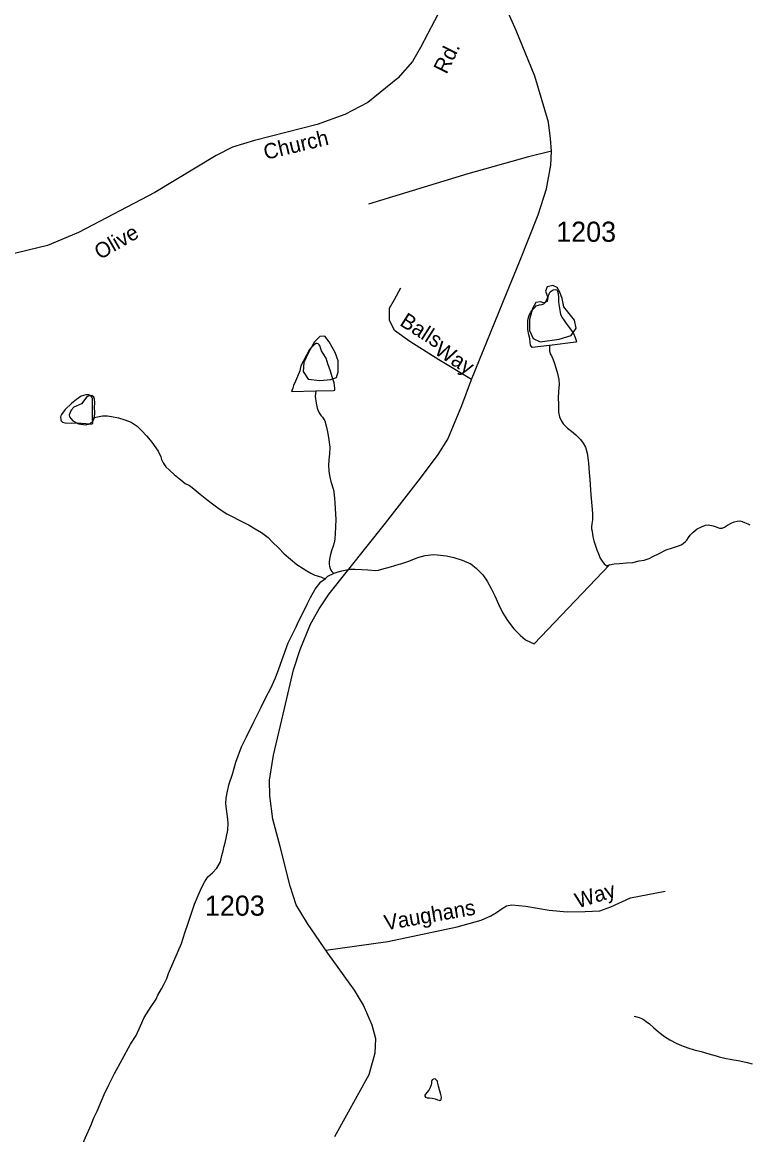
# Model space of a CAD drawing. Extents: x 2126262 to 2293712, y 749403 to 919119.
# Drawn here: x 2151516 to 2156028, y 869768 to 876672 of the extents above; entities that cross this region are included whole.
import ezdxf

# ---------------------------------------------------------------- set-up
doc = ezdxf.new("R2010")
doc.units = 0
for name, color, linetype in [('Exist Hydrographic Creek Single Shore', 7, 'Continuous'), ('Exist Hydrographic Misc Water Feature', 7, 'Continuous'), ('Exist Hydrographic Pond Under 1500 Sq Ft', 7, 'Continuous'), ('Exist Road Non-System Type 51', 7, 'Continuous'), ('Exist Road Non-System Type 51 Label', 7, 'Continuous'), ('Exist Road Secondary Type 51 Attributed', 7, 'Continuous'), ('Exist Road Secondary Type 51 Label', 7, 'Continuous'), ('Exist Road Secondary Type 51 Number Label', 7, 'Continuous')]:
    doc.layers.add(name, color=color, linetype=linetype)

msp = doc.modelspace()

# ---------------------------------------------------------------- linework, layer by layer
at = {"layer": 'Exist Hydrographic Creek Single Shore'}
for points in [[(2154789.8, 874667), (2154789.8, 874655), (2154789.8, 874633.1), (2154794.1, 874615.1), (2154802.1, 874601.2), (2154810.3, 874583.1), (2154818.3, 874561.2), (2154830.6, 874527.2), (2154840.9, 874491.4), (2154848.9, 874455.4), (2154851.1, 874425.4), (2154847.2, 874383.4), (2154843.5, 874339.4), (2154845.8, 874303.4), (2154846, 874251.5), (2154852.4, 874223.5), (2154862.4, 874199.6), (2154874.5, 874179.7), (2154902.6, 874153.7), (2154926.8, 874134), (2154952.8, 874112.1), (2154966.8, 874100.1), (2154983, 874082.3), (2154999, 874060.3), (2155013.3, 874034.5), (2155023.6, 873998.5), (2155031.8, 873938.5), (2155036.1, 873876.6), (2155040.4, 873836.6), (2155042.6, 873800.6), (2155046.7, 873738.7), (2155053.3, 873670.7), (2155057.6, 873622.8), (2155057.8, 873584.8), (2155053.7, 873558.8), (2155052.1, 873540.7), (2155052.1, 873528.7), (2155056, 873514.8), (2155060.3, 873478.8), (2155066.6, 873452.9), (2155072.6, 873434.9), (2155084.9, 873397), (2155095.1, 873373), (2155105, 873347.1), (2155117.3, 873327.2), (2155129.4, 873311.3), (2155139.2, 873303.3), (2155147.2, 873299.3)], [(2155147.2, 873299.3), (2155151.3, 873301.4), (2155163.2, 873305.4), (2155191.3, 873311.6), (2155225.3, 873313.7), (2155269.2, 873318.1), (2155307.4, 873320.3), (2155347.1, 873330.5), (2155379.1, 873334.7), (2155409.1, 873344.8), (2155437, 873359), (2155466.9, 873373.1), (2155514.9, 873397.4), (2155554.7, 873409.6), (2155590.5, 873421.8), (2155608.6, 873430), (2155620.5, 873438), (2155634.2, 873450.1), (2155642.2, 873458.2), (2155654.3, 873474.2), (2155664.4, 873488.2), (2155682, 873508.3), (2155708, 873528.4), (2155733.9, 873540.6), (2155759.7, 873550.8), (2155777.8, 873552.9), (2155785.8, 873550.9), (2155805.9, 873547), (2155819.8, 873543.2), (2155845.8, 873533.3), (2155861.8, 873533.4), (2155877.8, 873539.5), (2155895.9, 873551.5), (2155917.8, 873563.7), (2155937.5, 873571.8), (2155955.5, 873575.9), (2155971.5, 873578), (2155987.5, 873574.1), (2156001.5, 873568.1), (2156021.8, 873560.3), (2156033.9, 873552.3)], [(2153454.1, 873253.8), (2153478.1, 873261.9), (2153499.8, 873268), (2153551.7, 873278.3), (2153581.9, 873278.5), (2153623.9, 873276.7), (2153661.8, 873272.9), (2153709.8, 873269.3), (2153727.9, 873271.3), (2153749.8, 873277.5), (2153803.7, 873291.8), (2153857.7, 873308.1), (2153867.5, 873312.1), (2153917.5, 873328.4), (2153973.3, 873350.7), (2154019.2, 873363), (2154071.3, 873369.3), (2154113.4, 873365.5), (2154151.3, 873359.7), (2154195.4, 873349.9), (2154247.2, 873334.3), (2154301.6, 873310.6), (2154337.5, 873282.8), (2154375.8, 873243), (2154404.1, 873203.1), (2154430.4, 873153.3), (2154450.7, 873111.5), (2154472.8, 873061.5), (2154499.1, 873009.8), (2154529.6, 872959.9), (2154569.8, 872908.3), (2154608.1, 872868.4), (2154642, 872838.5), (2154672.1, 872824.8), (2154695.9, 872815.1), (2155163.2, 873305.4)], [(2152359.1, 870634.1), (2152380.9, 870674.2), (2152394.8, 870700.3), (2152414.5, 870738.4), (2152424.3, 870768.4), (2152457.8, 870844.6), (2152505.3, 870954.8), (2152524.8, 871021), (2152546.5, 871081.1), (2152562.3, 871131.2), (2152585.7, 871199.4), (2152607.7, 871253.4), (2152631.2, 871303.5), (2152647, 871335.6), (2152668.8, 871367.7), (2152696.9, 871393.8), (2152724.5, 871422), (2152746.3, 871462.1), (2152756.1, 871500.2), (2152763.9, 871530.2), (2152769.8, 871558.2), (2152775.6, 871580.3), (2152793.2, 871658.4), (2152795.1, 871704.4), (2152790.8, 871742.3), (2152784.6, 871788.3), (2152780.3, 871824.2), (2152782.2, 871856.2), (2152791.8, 871900.3), (2152801.6, 871946.4), (2152821.3, 872006.4), (2152842.8, 872080.6), (2152878.3, 872174.8), (2152907.8, 872236.9), (2152955.2, 872331.1), (2152998.9, 872421.4), (2153028.6, 872481.5), (2153060, 872539.7), (2153087.9, 872603.9), (2153109.6, 872659.9), (2153139.1, 872740.1), (2153166.6, 872820.3), (2153218.1, 872920.5), (2153223.8, 872934.5), (2153287, 873064.9), (2153306.9, 873103), (2153334.6, 873153.1), (2153370.2, 873199.3), (2153398.3, 873219.4)], [(2151874.6, 869671.6), (2151943.9, 869829.9), (2151961.5, 869872.1), (2151981.2, 869914.2), (2152008.9, 869978.3), (2152024.5, 870018.4), (2152054.2, 870078.5), (2152089.9, 870148.8), (2152137.3, 870235), (2152188.7, 870329.2), (2152222.6, 870383.5), (2152250.2, 870443.5), (2152273.8, 870495.7), (2152317.5, 870563.9), (2152347.2, 870610), (2152359.1, 870634.1)], [(2155315.2, 870503), (2155323.4, 870501), (2155347.4, 870495.1), (2155367.2, 870487.3), (2155379.3, 870479.3), (2155391.2, 870471.4), (2155411.3, 870455.5), (2155437.6, 870431.6), (2155465.9, 870407.9), (2155469.8, 870403.9), (2155503.8, 870378), (2155538.1, 870356.3), (2155580.1, 870334.4), (2155610, 870322.7), (2155650.2, 870306.9), (2155688.4, 870295.1), (2155732.2, 870285.3), (2155780.2, 870269.6), (2155824.5, 870257.9), (2155844.6, 870252), (2155878.6, 870244.2), (2155922.5, 870234.5), (2155962.5, 870228.7), (2155990.6, 870222.8), (2156018.5, 870217.1), (2156048.8, 870207.1)]]:
    msp.add_lwpolyline(points, dxfattribs=at)
at = {"layer": 'Exist Hydrographic Misc Water Feature'}
for points in [[(2154789.8, 874667), (2154681.8, 874654.4), (2154671.9, 874668.3), (2154669.7, 874684.3), (2154667.6, 874710.4), (2154661.3, 874732.3), (2154655.3, 874766.2), (2154655.1, 874788.3), (2154656.7, 874820.3), (2154660.8, 874840.3), (2154664.7, 874854.3), (2154674.6, 874872.3), (2154688.5, 874892.4), (2154700.4, 874904.4), (2154708.4, 874912.5), (2154728.3, 874918.7), (2154742.2, 874920.7), (2154754.3, 874924.7), (2154758.2, 874928.7), (2154768.3, 874936.8), (2154776.1, 874954.9), (2154782, 874970.9), (2154787.8, 874987), (2154793.7, 874999), (2154799.9, 875003.1), (2154813.8, 875011.1), (2154825.9, 875013.1), (2154835.7, 875011.3), (2154839.9, 875003.2), (2154843.7, 874989.3), (2154846, 874961.2), (2154846.4, 874935.3), (2154850.3, 874909.4), (2154854.6, 874883.3), (2154858.5, 874861.4), (2154866.7, 874841.5), (2154880.9, 874821.5), (2154894.8, 874803.6), (2154909.2, 874783.8), (2154925.2, 874761.8), (2154939.3, 874739.9), (2154949.3, 874715.9), (2154955.5, 874698), (2154957.6, 874692), (2154953.7, 874686), (2154789.8, 874667)], [(2153339.5, 874384.9), (2153449.6, 874387.5), (2153457.6, 874389.6), (2153457.6, 874401.5), (2153453.3, 874433.5), (2153441, 874471.5), (2153430.7, 874507.4), (2153414.5, 874553.3), (2153402.6, 874587.2), (2153384.4, 874617.1), (2153374.3, 874633.1), (2153368, 874651), (2153366.1, 874660.9), (2153360, 874671), (2153354, 874676.9), (2153348.1, 874678.9), (2153340.1, 874678.9), (2153324.1, 874666.7), (2153300.3, 874640.5), (2153262.6, 874570.4), (2153246.8, 874540.4), (2153239, 874508.3), (2153225.1, 874474.2), (2153213.4, 874444.1), (2153201.5, 874418.1), (2153195.5, 874402.1), (2153187.7, 874380), (2153339.5, 874384.9)], [(2151952.7, 874217.1), (2151952.5, 874265.1), (2151952.3, 874327), (2151952.3, 874337), (2151948, 874345), (2151942.1, 874353), (2151930.2, 874360.8), (2151912.1, 874360.8), (2151882, 874352.6), (2151852.2, 874330.4), (2151822.3, 874306.3), (2151782.5, 874268.1), (2151760.8, 874237.9), (2151754.8, 874229.9), (2151752.8, 874221.9), (2151755, 874204), (2151757.1, 874197.9), (2151767.1, 874190), (2151781.1, 874186), (2151819, 874184.3), (2151857.2, 874186.6), (2151911.1, 874182.9), (2151929.1, 874180.9), (2151949, 874179.1), (2151955, 874181), (2151952.7, 874217.1)], [(2153339.5, 874384.9), (2153335.8, 874348.9), (2153342.1, 874308.9), (2153348.3, 874277), (2153352.4, 874266.9), (2153360.4, 874249), (2153372.5, 874229.1), (2153380.5, 874221.1), (2153394.6, 874199.2), (2153404.9, 874159.3), (2153413.1, 874119.3), (2153419.2, 874081.4), (2153425.6, 874035.4), (2153423.8, 873993.5), (2153420.1, 873957.4), (2153418.2, 873921.4), (2153420.5, 873887.5), (2153424.6, 873859.5), (2153432.8, 873821.6), (2153449, 873769.7), (2153453.3, 873739.6), (2153455.3, 873715.8), (2153457.6, 873691.7), (2153459.8, 873651.7), (2153464.2, 873587.8), (2153462.3, 873537.8), (2153456.8, 873463.7), (2153453.1, 873441.7), (2153447.1, 873419.7), (2153437.3, 873391.7), (2153429.3, 873361.6), (2153423.6, 873339.6), (2153421.5, 873321.5), (2153421.9, 873309.5), (2153423.8, 873295.6), (2153427.9, 873281.7), (2153431.8, 873271.6), (2153438.1, 873263.7), (2153442, 873259.7), (2153446.1, 873255.7), (2153454.1, 873253.8)], [(2151952.7, 874217.1), (2152014.8, 874229.4), (2152044.8, 874229.6), (2152070.8, 874225.7), (2152114.9, 874217.9), (2152152.8, 874204.2), (2152193, 874190.4), (2152229.1, 874164.6), (2152259.3, 874136.8), (2152287.6, 874105), (2152321.6, 874065.2), (2152360.2, 874009.4), (2152376.1, 873975.6), (2152380.3, 873959.5), (2152390.3, 873937.6), (2152408.5, 873913.7), (2152430.5, 873891.8), (2152458.8, 873866.1), (2152501, 873832.2), (2152527.1, 873810.4), (2152551.1, 873798.5), (2152561.1, 873792.5), (2152583.3, 873774.7), (2152621.4, 873742.9), (2152661.6, 873711.2), (2152705.9, 873677.4), (2152746.1, 873647.7), (2152786, 873621.8), (2152824, 873602.2), (2152858.2, 873584.3), (2152896.4, 873564.5), (2152924.7, 873550.7), (2152962.6, 873528.9), (2153002.8, 873505.2), (2153042.8, 873475.4), (2153071.1, 873445.6), (2153107.4, 873409.7), (2153143.2, 873374), (2153181.6, 873340.2), (2153221.8, 873306.5), (2153259.7, 873282.7), (2153284.1, 873266.8), (2153308.1, 873252.9), (2153332.1, 873241.1), (2153370, 873229.4), (2153382.3, 873223.4), (2153398.3, 873219.4)], [(2153398.3, 873219.4), (2153414.1, 873233.6), (2153454.1, 873253.8)], [(2154110.3, 869980.2), (2154116.2, 869982.3), (2154118.3, 869986.3), (2154120.3, 870000.2), (2154116.2, 870018.3), (2154108, 870046.1), (2154101.9, 870070.1), (2154097.8, 870088.1), (2154095.7, 870096.2), (2154094.3, 870100.3), (2154083.8, 870110), (2154079.5, 870114), (2154069.5, 870113.9), (2154061.9, 870108), (2154057.8, 870097.9), (2154057.8, 870085.9), (2154055.7, 870077.8), (2154050, 870061.8), (2154040.1, 870043.8), (2154028, 870029.7), (2154020.3, 870019.7), (2154016.4, 870013.6), (2154016.4, 870007.7), (2154020.3, 870001.6), (2154030.3, 869997.7), (2154044.2, 869997.8), (2154062.3, 869995.9), (2154080.3, 869990.1), (2154094.3, 869984.1), (2154104.3, 869982.2), (2154110.3, 869980.2)]]:
    msp.add_lwpolyline(points, dxfattribs=at)
at = {"layer": 'Exist Hydrographic Pond Under 1500 Sq Ft'}
for points in [[(2154879.6, 874906.9), (2154868.3, 874956.9), (2154854.7, 874997.7), (2154838.8, 875025), (2154811.5, 875038.6), (2154775.2, 875029.5), (2154766.1, 875002.3), (2154779.8, 874963.2), (2154776.1, 874939.4), (2154755.4, 874929.9), (2154732.1, 874936.4), (2154704.9, 874931.9), (2154684.4, 874895.5), (2154666.3, 874827.4), (2154666.3, 874759.3), (2154689, 874709.3), (2154732.1, 874688.8), (2154850.1, 874704.7), (2154925, 874727.5), (2154956.8, 874772.9), (2154945.5, 874822.8), (2154879.6, 874906.9)], [(2153459.9, 874623.3), (2153421.2, 874687.9), (2153395.4, 874724), (2153364.4, 874721.4), (2153330.9, 874687.9), (2153294.8, 874625.9), (2153263.8, 874561.4), (2153261.2, 874504.6), (2153292.2, 874458.1), (2153364.4, 874447.8), (2153431.5, 874455.5), (2153467.6, 874468.4), (2153478, 874502), (2153478, 874571.7), (2153459.9, 874623.3)], [(2151965.4, 874219.6), (2151967.1, 874250.3), (2151964.6, 874281.7), (2151967.1, 874312.2), (2151965.4, 874332.6), (2151961.2, 874345.3), (2151949.3, 874355.5), (2151932.4, 874354.6), (2151918, 874347), (2151883.2, 874303.5), (2151836.6, 874283.4), (2151819.6, 874263.9), (2151807.8, 874235.9), (2151808.7, 874223.4), (2151830.7, 874198.6), (2151864.6, 874179.9), (2151908, 874173.7), (2151936.6, 874179.1), (2151957, 874197.7), (2151965.4, 874219.6)]]:
    msp.add_lwpolyline(points, dxfattribs=at)
at = {"layer": 'Exist Road Non-System Type 51'}
for points in [[(2154802, 875872.7), (2154660.5, 875836.3), (2154283.3, 875731.3), (2153666.1, 875542.7)], [(2154305.3, 874455.8), (2154103.4, 874577.3), (2153922.1, 874691.7), (2153827.3, 874758.7), (2153796.6, 874822.9), (2153796.6, 874898.3), (2153827.3, 874951.3), (2153866.4, 875023.9)], [(2153400.6, 870913.5), (2153786.5, 870966.8), (2153971.9, 871007.4), (2154217.7, 871057.9), (2154366.9, 871099.6), (2154426.1, 871126), (2154461.2, 871147.9), (2154496.3, 871172.1), (2154522.6, 871189.6), (2154555.6, 871194), (2154643.3, 871187.4), (2154788.1, 871161.1), (2154900, 871152.3), (2155011.9, 871154.5), (2155101.9, 871156.7), (2155172.1, 871183), (2155292.8, 871237.9), (2155508.7, 871279.6)]]:
    msp.add_lwpolyline(points, dxfattribs=at)
at = {"layer": 'Exist Road Secondary Type 51 Attributed'}
for points in [[(2153457.7, 869756.5), (2153669.5, 870142.2), (2153707.1, 870276.2), (2153712.7, 870364.1), (2153689, 870447.8), (2153636, 870571.4), (2153580.3, 870664.9), (2153413.3, 870895.9), (2153287.8, 871078.7), (2153216.7, 871194.5), (2153180.5, 871309.7), (2153117.9, 871557.4), (2153073.3, 871726.3), (2153054.3, 871871.6), (2153051.8, 871968.5), (2153076.8, 872124.5), (2153143.9, 872413.9), (2153201.1, 872654), (2153241.5, 872780.3), (2153305.6, 872936.6), (2153360, 873031.5), (2153421.4, 873125), (2153771.1, 873563.4), (2153989.6, 873843.3), (2154099.8, 873989.8), (2154158.2, 874083.8), (2154246, 874294.6), (2154305.3, 874455.8), (2154522.5, 874987.8), (2154604.8, 875184.6), (2154720.4, 875477), (2154772, 875637.5), (2154797.7, 875784.9), (2154802, 875872.7), (2154797.1, 875950.4), (2154783.2, 876052.3), (2154698.3, 876337.4), (2154582.5, 876620.7), (2154482.3, 876850.3)], [(2154119, 876762.8), (2153988.2, 876515.6), (2153939.4, 876429), (2153848.7, 876325.8), (2153662.2, 876174.5), (2153520, 876099.1), (2153348.5, 876037.7), (2152957.6, 875938.9), (2152822.3, 875897), (2152720.5, 875845.4), (2152338.9, 875615.8), (2151865.2, 875367.7), (2151673.4, 875287.2), (2151423.7, 875225.8)]]:
    msp.add_lwpolyline(points, dxfattribs=at)

# ---------------------------------------------------------------- texts
at = {"layer": 'Exist Road Non-System Type 51 Label'}
for s, rotation, p in [('Balls', 327.45102, (2153854.1, 874795)), ('Way', 327.45102, (2154069.1, 874618.3)), ('Way', 17.36986, (2154966.1, 871172.2)), ('Vaughans', 9.97021, (2153772.2, 871036.1))]:
    msp.add_text(s, height=95, rotation=rotation, dxfattribs=at).set_placement(p)
at = {"layer": 'Exist Road Secondary Type 51 Label'}
for s, rotation, p in [('Rd.', 63.69608, (2154150.9, 876344.9)), ('Church', 13.45574, (2153027.2, 875817.9)), ('Olive', 30.0042, (2151998.5, 875195.9))]:
    msp.add_text(s, height=95, rotation=rotation, dxfattribs=at).set_placement(p)
at = {"layer": 'Exist Road Secondary Type 51 Number Label'}
for p in [(2154831.8, 875309.6), (2152650.4, 871127.4)]:
    msp.add_text('1203', height=125, dxfattribs=at).set_placement(p)

doc.saveas('drawing.dxf')
